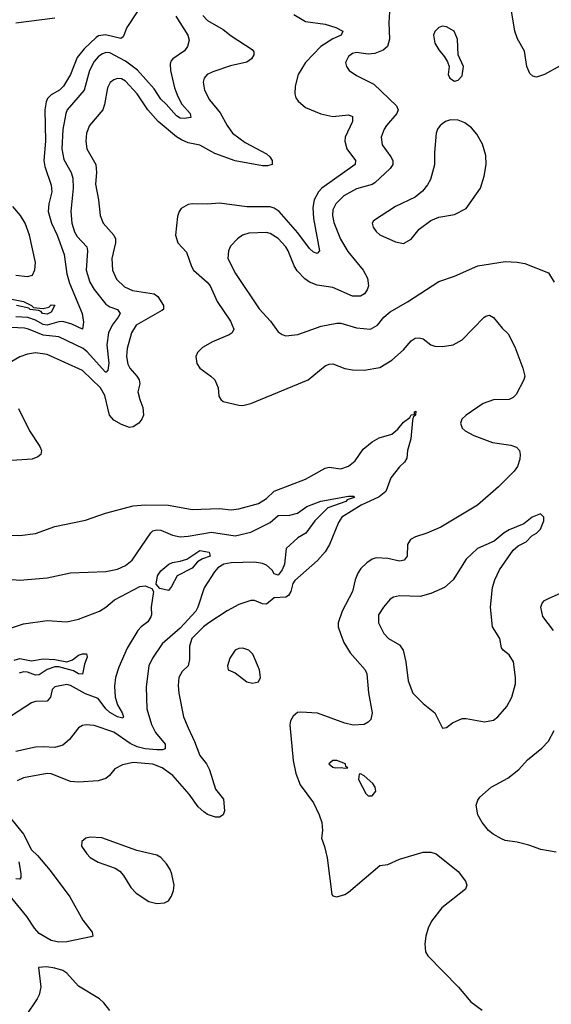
# Model space of a CAD drawing. Header units: inches. Extents: x 1173000 to 1307049, y 522583 to 678455.
# Tile 552 of 617: x 1221210 to 1223925, y 653502 to 658529. Entities that reach past the tile are written whole.
import ezdxf

# ---------------------------------------------------------------- set-up
doc = ezdxf.new("R2010")
doc.units = ezdxf.units.IN
doc.header["$MEASUREMENT"] = 0
doc.layers.add('B2625', color=7, linetype='Continuous')

msp = doc.modelspace()

# ---------------------------------------------------------------- linework, layer by layer
at = {"layer": 'B2625', "color": 5}
for points, elevation in [([(1223970, 658294.5), (1223890.2, 658249.8), (1223850, 658236.3), (1223830, 658240.5), (1223815.3, 658255.3), (1223800.4, 658290), (1223788.5, 658368.5), (1223752.3, 658432.3), (1223738.3, 658470), (1223695.4, 658730)], 1140), ([(1222008, 658548), (1222068.4, 658450), (1222075.5, 658424.5), (1222067.7, 658392.3), (1222051.7, 658370), (1221991.5, 658330), (1221982.5, 658317.5), (1221978.3, 658301.7), (1221979.5, 658270), (1222001, 658181), (1222017.3, 658137.3), (1222038.9, 658098.9), (1222080.3, 658050), (1222084, 658030), (1222050, 658024.4), (1222030, 658027.1), (1222010, 658038), (1221958.4, 658098.4), (1221930, 658123.6), (1221896.3, 658176.3), (1221811.1, 658271.1), (1221750, 658318.4), (1221670, 658360.9), (1221650, 658361.8), (1221630, 658353.5), (1221610, 658339), (1221590, 658315.6), (1221566.9, 658270), (1221538.6, 658170), (1221452.7, 658070), (1221445, 658050), (1221430.5, 657969.5), (1221425, 657870), (1221435.4, 657815.4), (1221472.9, 657750), (1221481, 657721), (1221483.6, 657670), (1221470.9, 657550.9), (1221475.9, 657490), (1221490, 657445.7), (1221502.7, 657422.7), (1221552.6, 657370), (1221556.6, 657350), (1221549.5, 657250), (1221567.6, 657190), (1221591, 657151), (1221650, 657076.1), (1221670, 657062.7), (1221710.3, 657050), (1221723.2, 657030), (1221713.5, 657010), (1221682.7, 656970), (1221663.1, 656930), (1221655.7, 656870), (1221664.4, 656775.6), (1221659.5, 656740.5), (1221652.4, 656730), (1221648.7, 656730), (1221554.3, 656834.3), (1221533.9, 656850), (1221410, 656909.9), (1221330, 656919), (1221255.6, 656950), (1221234.6, 656954.6), (1221130, 656959.5)], 1060), ([(1222144.6, 658550), (1222170, 658525.7), (1222250, 658479.1), (1222290, 658447.3), (1222396.5, 658376.5), (1222405.1, 658365.1), (1222405.2, 658350), (1222394, 658330), (1222370, 658312), (1222286.1, 658293.9), (1222196.2, 658263.8), (1222167.6, 658250), (1222152.3, 658230), (1222147.2, 658210), (1222153.8, 658170), (1222179.6, 658119.6), (1222234.3, 658054.3), (1222270, 657988.5), (1222297.5, 657950), (1222361.7, 657901.7), (1222470, 657844.4), (1222487.6, 657830), (1222499.3, 657810), (1222499.5, 657790), (1222476.3, 657783.7), (1222450, 657784), (1222310, 657808.1), (1222207, 657847), (1222130, 657889.3), (1222070, 657901.5), (1222036, 657916), (1222010, 657932), (1221917.3, 658010), (1221863.7, 658070), (1221809.1, 658150), (1221750, 658215.8), (1221730, 658226.9), (1221710, 658229), (1221690, 658222.5), (1221672, 658208), (1221659, 658181), (1221643.3, 658096.7), (1221634, 658070), (1221566.7, 657990), (1221551.8, 657950), (1221547.8, 657910), (1221553.2, 657870), (1221599.4, 657790), (1221602, 657750), (1221597.1, 657690), (1221612.1, 657610), (1221620.2, 657530), (1221636.3, 657490), (1221691, 657430), (1221699.8, 657410), (1221699.8, 657390), (1221680.5, 657310), (1221684, 657250), (1221704, 657204), (1221745.1, 657165.1), (1221786, 657146), (1221896.5, 657130), (1221915.2, 657115.2), (1221943.8, 657070), (1221943.6, 657050), (1221936.1, 657043.9), (1221804.3, 656970), (1221780.8, 656930), (1221758.1, 656850), (1221755.8, 656810), (1221763.1, 656770), (1221772.3, 656750), (1221808.6, 656710), (1221820.6, 656690), (1221823.5, 656670), (1221813.7, 656630), (1221823.2, 656590), (1221839.4, 656550), (1221842.7, 656510), (1221833.8, 656490), (1221817.8, 656470), (1221790, 656450.6), (1221770, 656448), (1221730, 656463), (1221690, 656484.3), (1221667.8, 656510), (1221644.8, 656610), (1221622.9, 656650), (1221530, 656738.1), (1221350, 656819.9), (1221290, 656827.7), (1221250, 656821), (1221210, 656807.9), (1221170, 656784.1)], 1080), ([(1221810, 658569.2), (1221757, 658490), (1221738.7, 658441.3), (1221727.3, 658432.7), (1221647.9, 658452.1), (1221612.5, 658447.5), (1221600.8, 658439.3), (1221539.1, 658380.9), (1221503.3, 658336.7), (1221469.2, 658250), (1221434, 658190), (1221412.6, 658170), (1221370, 658145.8), (1221352.8, 658127.2), (1221344.4, 658110), (1221338, 658070), (1221342.6, 657910), (1221333.5, 657810), (1221339, 657779), (1221370, 657684.9), (1221374.5, 657650), (1221359.3, 657590), (1221356.1, 657550), (1221371.7, 657490), (1221400.7, 657430), (1221437.2, 657330), (1221450, 657232.4), (1221463.7, 657183.7), (1221529, 657030), (1221535.8, 656984.2), (1221530.2, 656949.8), (1221475.5, 656975.5), (1221430, 656987.8), (1221410, 656986.4), (1221350, 656969), (1221330, 656973), (1221290, 656994.6), (1221251.5, 657008.5), (1221190, 657012.5)], 1040), ([(1221190, 658514), (1221390, 658538.8)], 1040), ([(1222610, 658556.1), (1222670, 658520.7), (1222770, 658506.3), (1222824.9, 658490), (1222860.9, 658470), (1222852, 658450), (1222810, 658432.5), (1222747.9, 658392.1), (1222669.4, 658310), (1222632.7, 658250), (1222617.5, 658190), (1222615.2, 658150), (1222620.3, 658130), (1222632.9, 658112.9), (1222670, 658080.3), (1222748.1, 658048.1), (1222810, 658035.1), (1222890, 658044.1), (1222910, 658035.3), (1222910.1, 658010), (1222872.6, 657930), (1222870.2, 657910), (1222881.6, 657870), (1222924.2, 657810), (1222922.7, 657790), (1222753.9, 657670), (1222736.1, 657650), (1222713.3, 657610), (1222706.3, 657570), (1222710, 657514.8), (1222741.6, 657350), (1222730, 657334.8), (1222710, 657342.2), (1222690, 657361.8), (1222630, 657441.8), (1222535.7, 657550), (1222510, 657567.1), (1222490, 657573.4), (1222370, 657574), (1222230, 657592.3), (1222170, 657587.1), (1222092, 657590), (1222070, 657585.1), (1222035.2, 657564.7), (1222023.7, 657550), (1222016.1, 657523.9), (1222004.9, 657430), (1222017.3, 657390), (1222062, 657342), (1222086.8, 657270), (1222098, 657250), (1222168, 657190), (1222182.7, 657170), (1222218.8, 657090), (1222285.8, 656990), (1222303.2, 656950), (1222295.2, 656930), (1222279.9, 656920.1), (1222194.8, 656885.2), (1222143.8, 656856.2), (1222117.6, 656830), (1222109.3, 656810), (1222114.6, 656774.6), (1222130.1, 656750.1), (1222186.3, 656710), (1222206.9, 656690), (1222223.6, 656650), (1222227.7, 656607.7), (1222237, 656590), (1222250, 656579.6), (1222330, 656561.1), (1222350, 656560.3), (1222390, 656570.2), (1222682.9, 656690), (1222770, 656761.5), (1222790, 656771.3), (1222810, 656772.3), (1222870, 656747.9), (1222910, 656740.8), (1222970, 656740.2), (1223050, 656754.3), (1223110, 656791.4), (1223170, 656843.9), (1223210, 656889.2), (1223230, 656903.2), (1223250, 656905.8), (1223270, 656899.2), (1223310, 656869.2), (1223330, 656862.6), (1223370, 656861), (1223423.7, 656870), (1223470, 656894.3), (1223583, 657010), (1223590, 657016), (1223610, 657020.3), (1223630, 657008.8), (1223674.4, 656954.4), (1223705.3, 656925.3), (1223739, 656859), (1223780.2, 656750), (1223789.2, 656710), (1223785.5, 656690), (1223745, 656615), (1223730, 656599.7), (1223710, 656589.8), (1223630, 656588), (1223576.5, 656570), (1223490.4, 656510), (1223468.9, 656490), (1223461.1, 656470), (1223470, 656443.1), (1223484.4, 656430), (1223530, 656405.5), (1223624, 656370), (1223717.6, 656357.6), (1223747.3, 656347.3), (1223762.6, 656330), (1223766.5, 656310), (1223764.9, 656284.9), (1223752.8, 656247.2), (1223735.8, 656224.2), (1223655.9, 656144.1), (1223548.4, 656050), (1223361.3, 655938.7), (1223290, 655907.2), (1223231, 655889), (1223205.2, 655874.8), (1223190.3, 655850), (1223188.9, 655790), (1223173.4, 655770), (1223150, 655764.5), (1223090, 655778.5), (1223030, 655781.4), (1223010, 655775.7), (1222983, 655757), (1222952.6, 655727.4), (1222936.3, 655703.7), (1222922.7, 655670), (1222910.2, 655610), (1222856.3, 655510), (1222836.6, 655450), (1222836.8, 655430), (1222849.4, 655390), (1222866.3, 655350), (1222897, 655297), (1222974.9, 655210), (1222983.6, 655190), (1222991.6, 655091.6), (1223010.3, 654990), (1223003.4, 654956.6), (1222990, 654942), (1222968.9, 654931.1), (1222912.6, 654927.4), (1222870, 654938.2), (1222731.8, 654988.2), (1222645.8, 654994.1), (1222628.6, 654991.4), (1222606.4, 654973.6), (1222593, 654950), (1222590.4, 654929.6), (1222607.1, 654747.1), (1222620.3, 654680.3), (1222643.1, 654623.1), (1222710.2, 654530), (1222739.6, 654470), (1222752.9, 654430), (1222756.4, 654390), (1222750.7, 654350), (1222767.3, 654307.3), (1222780.3, 654250), (1222803.4, 654063.4), (1222810, 654056), (1222830, 654051), (1222870, 654062.8), (1222890, 654074), (1223050, 654210.3), (1223090, 654216.4), (1223150, 654243.1), (1223270, 654278.4), (1223310, 654279.5), (1223337.3, 654270), (1223450, 654180.7), (1223487.3, 654130), (1223494, 654110), (1223486.8, 654090), (1223366, 653994), (1223313.8, 653926.2), (1223295.8, 653890), (1223284.7, 653850), (1223279.6, 653810), (1223283.2, 653770), (1223294.9, 653750), (1223451.7, 653590), (1223514.6, 653514.6), (1223571.6, 653471.6)], 1120), ([(1223099.2, 658570), (1223094.6, 658514.6), (1223098.6, 658430), (1223088.2, 658391.8), (1223066.3, 658373.7), (1223023.4, 658356.6), (1222990, 658353.1), (1222930, 658361.6), (1222910, 658356.2), (1222890, 658341.3), (1222874.6, 658310), (1222878.4, 658290), (1222893.4, 658270), (1222930, 658244.9), (1223019.4, 658199.4), (1223134.9, 658090), (1223142.8, 658070), (1223135.5, 658050), (1223084, 657990), (1223071.5, 657970), (1223056.9, 657930), (1223061.7, 657890), (1223106, 657830), (1223115.2, 657810), (1223115.2, 657790), (1223102.4, 657770), (1223023.4, 657696.6), (1223010, 657688.6), (1222930, 657665.6), (1222865.4, 657630), (1222824.6, 657590), (1222810, 657558), (1222807.9, 657530), (1222814.6, 657494.6), (1222848.7, 657408.7), (1222885.3, 657345.3), (1222964, 657250), (1222986, 657210), (1222992, 657170), (1222984.9, 657150), (1222970.3, 657129.7), (1222950, 657117.6), (1222910, 657118.5), (1222810, 657162.3), (1222730, 657174.6), (1222690, 657189.8), (1222665.8, 657205.8), (1222627.2, 657247.2), (1222612.3, 657272.3), (1222581.9, 657350), (1222569.1, 657370), (1222530, 657411.4), (1222490, 657438.3), (1222470, 657443.2), (1222380.6, 657439.4), (1222348.5, 657430), (1222322, 657410), (1222286.5, 657373.5), (1222276, 657350), (1222273.1, 657310), (1222313, 657233), (1222432.4, 657052.4), (1222490.2, 656990), (1222530, 656935.8), (1222550, 656922), (1222570, 656916), (1222630, 656921.3), (1222750, 656964.4), (1222830, 656979.6), (1222850, 656980.3), (1222930, 656956.5), (1223002, 656950), (1223036.9, 656970), (1223069.7, 657010.3), (1223102, 657038), (1223190, 657088.9), (1223350, 657193.4), (1223430, 657220.3), (1223550, 657272.9), (1223690, 657294.3), (1223750, 657291.8), (1223790, 657284.4), (1223910, 657237.3), (1223940.4, 657190)], 1140), ([(1221190, 657225.5), (1221250, 657218.4), (1221274.6, 657225.4), (1221287.6, 657252.4), (1221289.9, 657290.1), (1221259.6, 657430), (1221237.1, 657490), (1221214, 657530), (1221175.6, 657575.6)], 1040), ([(1221170, 657102.6), (1221230, 657090.1), (1221270.4, 657070), (1221280.4, 657060.4), (1221330, 657055), (1221358.6, 657061.4), (1221370, 657073.7), (1221390, 657071), (1221370, 657036.3), (1221350, 657025.8), (1221325.7, 657030), (1221319.1, 657039.1), (1221305.3, 657045.3), (1221262.9, 657050), (1221257, 657057), (1221194.3, 657070)], 1020), ([(1221130, 655899.7), (1221210, 655896), (1221290, 655906.4), (1221390, 655941.3), (1221546.1, 655973.9), (1221649, 656010), (1221790, 656046.7), (1221850, 656052.6), (1221969.8, 656050.2), (1222090, 656028), (1222230, 656033.1), (1222290, 656027.6), (1222330, 656032.6), (1222430, 656059.4), (1222470, 656084.1), (1222510, 656122.8), (1222670, 656183.8), (1222770, 656239.6), (1222790, 656245.2), (1222850, 656236.9), (1222890, 656250.2), (1222922.8, 656277.2), (1222964.3, 656335.7), (1223010, 656374), (1223046.2, 656393.8), (1223110, 656412.3), (1223141.3, 656438.7), (1223170, 656473.7), (1223202, 656498), (1223210, 656511.4), (1223227.2, 656512.8), (1223227.2, 656527.2), (1223233.4, 656530), (1223231, 656510), (1223220.2, 656499.8), (1223216.3, 656483.7), (1223207.1, 656390), (1223190.8, 656330), (1223188, 656290), (1223176.1, 656270), (1223150, 656246.1), (1223106, 656190), (1223079.6, 656120.4), (1223046.6, 656093.4), (1222954.8, 656050), (1222855, 655990), (1222838.3, 655961.8), (1222792.2, 655850), (1222770, 655811.9), (1222731.3, 655768.7), (1222614.8, 655665.2), (1222604.7, 655650), (1222595.3, 655610), (1222582.8, 655590), (1222570, 655581.7), (1222510, 655578.1), (1222470, 655544.7), (1222450, 655546.4), (1222410, 655563.1), (1222390, 655563.5), (1222330, 655542.9), (1222270, 655511.2), (1222176.3, 655450), (1222149.5, 655430), (1222089.7, 655370), (1222077.7, 655330), (1222077.6, 655262.4), (1222071, 655230), (1222039, 655201), (1222022.9, 655170), (1222018.9, 655130), (1222023.2, 655090), (1222046.9, 654970), (1222070, 654913), (1222103.6, 654843.6), (1222130, 654772.2), (1222163.6, 654730), (1222179.3, 654699.3), (1222210, 654600.4), (1222250.2, 654550.2), (1222255.5, 654490), (1222250, 654468.7), (1222230, 654457.2), (1222210, 654458), (1222170, 654471.3), (1222150, 654485.3), (1222122, 654510), (1222074.7, 654574.7), (1221992.1, 654670), (1221937.4, 654710), (1221890, 654728.3), (1221790, 654736.4), (1221735.2, 654724.8), (1221696, 654704), (1221668.8, 654670), (1221650, 654654.8), (1221610, 654642.9), (1221510, 654636.3), (1221470, 654640.5), (1221370, 654678), (1221350, 654680.9), (1221230, 654658.7), (1221196.9, 654643.1)], 1080), ([(1221203.9, 656543.9), (1221259.6, 656430), (1221312.3, 656350), (1221321, 656330), (1221318, 656310), (1221303.1, 656296.9), (1221274.4, 656285.6), (1221170, 656279.1)], 1080), ([(1221152.8, 655672.8), (1221210, 655666.9), (1221350, 655680.3), (1221470, 655704.9), (1221650, 655712.7), (1221710, 655723.1), (1221750, 655742.3), (1221784.8, 655770), (1221879, 655910), (1221890, 655918.8), (1221910, 655925), (1221930, 655922.4), (1221990, 655898.2), (1222030, 655888.9), (1222070, 655891.7), (1222190, 655912.8), (1222310, 655894.3), (1222390, 655913.4), (1222490, 655961.7), (1222530, 655997.1), (1222590, 655999), (1222628.5, 656010), (1222677, 656043), (1222748.4, 656071.6), (1222890, 656097.3), (1222916.3, 656096.3), (1222918, 656090), (1222882.5, 656077.5), (1222876.5, 656070), (1222783.6, 656036.4), (1222717.1, 655970), (1222672.1, 655907.9), (1222630, 655883), (1222570.2, 655830), (1222561.7, 655750), (1222550, 655720.8), (1222530, 655694), (1222510, 655699.6), (1222499.1, 655719.1), (1222470, 655743.9), (1222450, 655752.7), (1222410, 655760.2), (1222290, 655756.2), (1222252.2, 655750), (1222222.4, 655730), (1222204.7, 655710), (1222152, 655628), (1222119.7, 655530), (1222109.3, 655510), (1222030, 655422.3), (1221936.8, 655343.2), (1221888, 655270), (1221870.2, 655230), (1221856.5, 655123.5), (1221859.4, 655010), (1221882.7, 654930), (1221904.4, 654890), (1221952.4, 654830), (1221953.5, 654806.5), (1221938.5, 654801.5), (1221910, 654801.6), (1221850, 654807), (1221810, 654816.9), (1221774, 654834), (1221690, 654891.2), (1221590, 654925.3), (1221550, 654929.7), (1221530, 654925.1), (1221510, 654913.3), (1221465.1, 654854.9), (1221430, 654826), (1221390, 654813.8), (1221330, 654817.5), (1221290, 654814.8), (1221190, 654793.3)], 1060), ([(1221070, 655392.2), (1221230, 655445), (1221350, 655462.5), (1221450, 655455), (1221510, 655468.2), (1221617.1, 655510), (1221650, 655530.1), (1221693.5, 655566.5), (1221824.3, 655635.7), (1221850, 655638.3), (1221884.7, 655624.7), (1221894, 655610), (1221880.8, 655530), (1221883.2, 655490), (1221880, 655480), (1221864.3, 655455.7), (1221830.3, 655430), (1221812.9, 655410), (1221759.6, 655320.4), (1221717.1, 655222.9), (1221699.7, 655170), (1221694.2, 655125.8), (1221698.3, 655070), (1221710, 655031.4), (1221733.5, 654990), (1221740.2, 654970), (1221737.5, 654962.5), (1221710.2, 654969.8), (1221670, 654992.6), (1221649.1, 655010), (1221610, 655063.1), (1221546.6, 655086.6), (1221470, 655130.5), (1221450, 655134.7), (1221390, 655122.3), (1221376.5, 655110), (1221367.2, 655070), (1221350.1, 655049.9), (1221290, 655048.7), (1221270, 655040.9), (1221097.6, 654930)], 1040), ([(1223935.8, 655410), (1223882.2, 655482.2), (1223871, 655530), (1223878.5, 655550), (1223890, 655564.2), (1223910, 655574.9), (1223990.8, 655609.2)], 1120), ([(1221181, 655259), (1221210, 655268.5), (1221270, 655255), (1221330, 655265.6), (1221390, 655261.8), (1221450, 655251.2), (1221479.7, 655260.3), (1221510, 655285), (1221530, 655291.9), (1221551.7, 655291.7), (1221554, 655274), (1221540.6, 655239.4), (1221530, 655186.9), (1221510, 655189.9), (1221485.4, 655205.4), (1221410, 655224.9), (1221390, 655224.8), (1221350, 655211.7), (1221310, 655184.3), (1221290, 655183), (1221250, 655198.1), (1221230, 655199.6), (1221207.2, 655192.8)], 1020), ([(1223950, 654278.7), (1223872.1, 654292.1), (1223810, 654315.4), (1223750, 654329.6), (1223690, 654337.6), (1223670, 654346.3), (1223627.3, 654370), (1223603.6, 654390), (1223571.6, 654430), (1223549.6, 654470), (1223541.6, 654518.4), (1223550, 654544.7), (1223560.7, 654559.3), (1223617.2, 654610), (1223702.5, 654657.5), (1223759.4, 654700.6), (1223804.2, 654750), (1223876, 654810), (1223910, 654846), (1223940, 654900)], 1120), ([(1221164.8, 654450), (1221230, 654370.2), (1221270, 654291.4), (1221301.7, 654261.7), (1221365.8, 654185.8), (1221466.7, 654050), (1221532.4, 653932.4), (1221580.4, 653870), (1221582.8, 653850), (1221573.8, 653846.2), (1221450, 653820.9), (1221410, 653819.9), (1221370, 653827.4), (1221310, 653864.4), (1221284.8, 653890), (1221246.2, 653950), (1221170, 654043.2)], 1080), ([(1221206, 654230), (1221215.2, 654170), (1221216, 654150), (1221210, 654140.7), (1221190, 654143.1)], 1060), ([(1221669.7, 653470), (1221639.7, 653510), (1221616.9, 653530), (1221510, 653594.8), (1221450, 653661.5), (1221430, 653675.3), (1221390, 653687.1), (1221347.2, 653692.8), (1221306, 653690), (1221317.1, 653590), (1221308.9, 653551.1), (1221298.7, 653530), (1221238.9, 653441.1)], 1120)]:
    msp.add_lwpolyline(points, dxfattribs=dict(at, elevation=elevation))
for points, elevation in [([(1223370, 658496), (1223350, 658489.3), (1223330, 658468.7), (1223323.8, 658450), (1223330.5, 658410), (1223350, 658374.8), (1223379.8, 658339.8), (1223394.8, 658314.8), (1223402.8, 658290), (1223398.8, 658250), (1223406.8, 658230), (1223430, 658214.8), (1223450, 658221), (1223470, 658242), (1223477.2, 658290), (1223448.7, 658350), (1223446, 658430), (1223429, 658470), (1223390, 658492.7)], 1160), ([(1223410, 658018.3), (1223384.9, 658010), (1223357.6, 657990), (1223343.6, 657970), (1223336.9, 657950), (1223328.9, 657851.1), (1223328.8, 657788.8), (1223307.3, 657712.7), (1223293.4, 657686.6), (1223266.6, 657653.4), (1223230, 657622.9), (1223130, 657576.3), (1223017.1, 657502.9), (1223010.6, 657490), (1223014.9, 657470), (1223030, 657448.2), (1223050, 657430.5), (1223130, 657394.4), (1223170, 657387), (1223210, 657408.2), (1223250, 657459.1), (1223310, 657504.9), (1223350, 657520.5), (1223430, 657534.9), (1223490, 657566), (1223562.9, 657670), (1223582.4, 657730), (1223593, 657790), (1223590, 657835.3), (1223573.1, 657893.1), (1223545.5, 657945.5), (1223517.3, 657977.4), (1223483.5, 658003.5), (1223450, 658016.3)], 1160), ([(1223870, 656006.6), (1223827.3, 655990), (1223784.1, 655955.9), (1223710, 655925.1), (1223684.9, 655910), (1223633.3, 655866.7), (1223547.7, 655830), (1223490, 655775.1), (1223423.8, 655670), (1223379.1, 655630), (1223310, 655599.7), (1223256.1, 655583.9), (1223150, 655586.9), (1223119, 655581), (1223102.4, 655570), (1223067.2, 655530), (1223042.6, 655490), (1223042, 655450), (1223070, 655395.5), (1223093.4, 655370), (1223150, 655337), (1223168.9, 655310), (1223181.8, 655250), (1223193.9, 655153.9), (1223218.4, 655090), (1223270, 655038.4), (1223330.6, 654990), (1223370, 654911.3), (1223390, 654914.8), (1223421.3, 654938.7), (1223470, 654961.6), (1223490, 654961.6), (1223583.9, 654943.9), (1223630, 654952.7), (1223652.3, 654970), (1223697.5, 655022.5), (1223724.2, 655070), (1223742, 655138), (1223742.4, 655170), (1223731.3, 655250), (1223710, 655286.6), (1223679, 655310), (1223670, 655322), (1223662, 655370), (1223624.2, 655430), (1223614, 655530), (1223625.4, 655630), (1223637.4, 655670), (1223660.1, 655719.9), (1223730, 655820.7), (1223756.6, 655843.4), (1223796.6, 655863.4), (1223825.4, 655894.6), (1223850, 655908), (1223870, 655927.7), (1223887.3, 655970), (1223886.6, 655990)], 1140), ([(1221970, 655615.3), (1221925, 655625), (1221906.6, 655646.6), (1221913.9, 655690), (1221930, 655715.2), (1221971.1, 655750), (1221990, 655758.4), (1222030, 655763.9), (1222064.3, 655775.7), (1222130, 655819.3), (1222177.1, 655810), (1222182, 655790), (1222142.8, 655777.2), (1222118.4, 655761.6), (1222090, 655729.4), (1222013.4, 655690), (1221985, 655635)], 1040), ([(1222350, 655319.8), (1222330, 655319.4), (1222310.3, 655310), (1222283.2, 655270), (1222271.8, 655230), (1222274, 655210), (1222310, 655194.9), (1222370, 655148.9), (1222398.6, 655141.4), (1222430, 655148), (1222439.6, 655170), (1222435.1, 655210), (1222401.5, 655290), (1222379.7, 655310)], 1120), ([(1222830, 654746.6), (1222810, 654746.6), (1222788.7, 654730), (1222810, 654713.4), (1222822, 654710), (1222851.6, 654711.6), (1222870, 654707.3), (1222886, 654710), (1222876.4, 654716.4), (1222874, 654730)], 1140), ([(1222950, 654678), (1222943.6, 654676.4), (1222941, 654650), (1222978, 654578), (1222990, 654566), (1223010, 654566.8), (1223028.7, 654590), (1223025.2, 654610), (1223013.2, 654630), (1222970, 654668.7)], 1140), ([(1221570, 654355.9), (1221547, 654350), (1221527, 654333), (1221525.6, 654310), (1221552.1, 654270), (1221570, 654252.1), (1221610, 654228.1), (1221697.7, 654197.7), (1221721.5, 654181.5), (1221740.1, 654160.1), (1221778.3, 654098.2), (1221804.6, 654070), (1221870, 654027.6), (1221910, 654017), (1221950, 654020.5), (1221969.6, 654030.4), (1221986, 654054), (1221996.3, 654083.7), (1221998.7, 654110), (1221987.2, 654167.2), (1221978, 654190), (1221960.1, 654220.1), (1221930, 654251.3), (1221910, 654263.9), (1221807.7, 654287.7), (1221630, 654352.2)], 1120)]:
    msp.add_lwpolyline(points, close=True, dxfattribs=dict(at, elevation=elevation))

doc.saveas('drawing.dxf')
